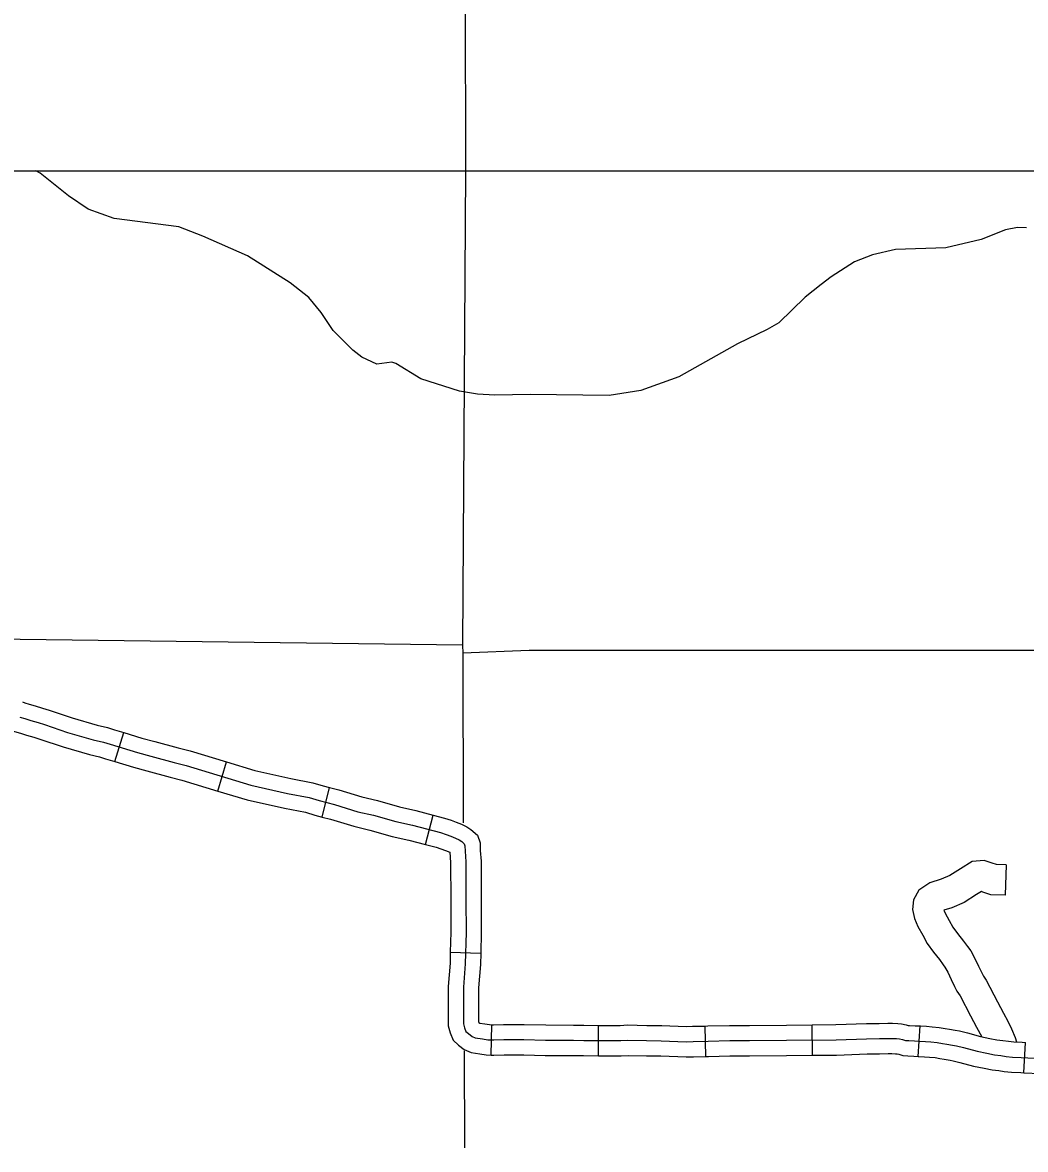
# Model space of a CAD drawing. Extents: x 1377389 to 1380723, y 1168351 to 1170484.
# Drawn here: x 1378829.8 to 1378928.7, y 1169482.8 to 1169594.1 of the extents above; entities that cross this region are included whole.
import ezdxf

# ---------------------------------------------------------------- set-up
doc = ezdxf.new("R2010")
doc.units = 0
for name, color, linetype in [('B_Contour_Elevations', 7, 'Continuous'), ('B_Fill', 7, 'Continuous'), ('B_Text', 7, 'Continuous')]:
    doc.layers.add(name, color=color, linetype=linetype)

msp = doc.modelspace()

# ---------------------------------------------------------------- linework, layer by layer
at = {"layer": 'B_Contour_Elevations'}
msp.add_line((1378873.29, 1169639.43), (1378873.46, 1169579.43), dxfattribs=at)
at = {"layer": 'B_Fill'}
for p, q in [((1378838.86, 1169521.11), (1378839.73, 1169523.99)), ((1378849.01, 1169518.21), (1378849.88, 1169521.08)), ((1378859.32, 1169515.64), (1378860.05, 1169518.55)), ((1378869.5, 1169512.94), (1378870.27, 1169515.84)), ((1378871.96, 1169502.3), (1378874.96, 1169502.21)), ((1378875.98, 1169492.14), (1378876.06, 1169495.14)), ((1378886.57, 1169492.08), (1378886.58, 1169495.08)), ((1378907.7, 1169492.13), (1378907.68, 1169495.13)), ((1378897.16, 1169492.01), (1378897.1, 1169495.01)), ((1378918.14, 1169492.02), (1378918.31, 1169495.02)), ((1378928.55, 1169490.4), (1378928.71, 1169493.4))]:
    msp.add_line(p, q, dxfattribs=at)
for points in [[(1378928.82, 1169573.78), (1378927.91, 1169573.83), (1378926.74, 1169573.58), (1378924.33, 1169572.63), (1378920.84, 1169571.81), (1378915.9, 1169571.64), (1378913.62, 1169571.13), (1378911.83, 1169570.42), (1378909.53, 1169568.97), (1378908.54, 1169568.21), (1378906.98, 1169566.94), (1378904.36, 1169564.4), (1378903.24, 1169563.75), (1378900.29, 1169562.35), (1378894.52, 1169559.1), (1378890.75, 1169557.73), (1378887.65, 1169557.25), (1378879.85, 1169557.33), (1378876.34, 1169557.27), (1378874.64, 1169557.36), (1378872.88, 1169557.67), (1378869.05, 1169558.89), (1378866.59, 1169560.4), (1378866.19, 1169560.53), (1378864.72, 1169560.35), (1378863.24, 1169561.03), (1378862.34, 1169561.72), (1378860.39, 1169563.67), (1378859.23, 1169565.42), (1378858, 1169566.93), (1378856.15, 1169568.38), (1378851.94, 1169571.02), (1378847.54, 1169572.98), (1378845.18, 1169573.88), (1378838.79, 1169574.7), (1378836.23, 1169575.63), (1378834.29, 1169576.96), (1378831.5, 1169579.2), (1378831.06, 1169579.43)], [(1378873.46, 1169579.43), (1378873.17, 1169532.61), (1378873.18, 1169531.8), (1378873.24, 1169515.08)], [(1378873.17, 1169532.61), (1378803.78, 1169533.5)], [(1378987.86, 1169532.08), (1378936.3, 1169532.09), (1378879.75, 1169532.09), (1378873.18, 1169531.8)], [(1378829.75, 1169527), (1378829.97, 1169526.92), (1378830.39, 1169526.79), (1378831, 1169526.61), (1378831.71, 1169526.4), (1378832.38, 1169526.2), (1378834.65, 1169525.42), (1378837.11, 1169524.72), (1378838.13, 1169524.48), (1378838.83, 1169524.26), (1378839.73, 1169523.99)], [(1378829.47, 1169525.5), (1378829.96, 1169525.35), (1378830.58, 1169525.17), (1378831.28, 1169524.96), (1378831.92, 1169524.77), (1378834.2, 1169523.99), (1378836.73, 1169523.27), (1378837.73, 1169523.03), (1378838.39, 1169522.82), (1378841.1, 1169522), (1378842.42, 1169521.64), (1378844.72, 1169521.03), (1378845.88, 1169520.72), (1378852.29, 1169518.79), (1378855.9, 1169517.98), (1378858.02, 1169517.56), (1378859.01, 1169517.27), (1378860.54, 1169516.88), (1378862.83, 1169516.17), (1378864.38, 1169515.82), (1378866.59, 1169515.19), (1378868.22, 1169514.83), (1378870.98, 1169514.1), (1378871.55, 1169513.92), (1378872, 1169513.74), (1378872.46, 1169513.57), (1378872.83, 1169513.38), (1378873.09, 1169513.22), (1378873.34, 1169512.99), (1378873.4, 1169512.81)], [(1378828.64, 1169524.22), (1378828.97, 1169524.08), (1378829.54, 1169523.91), (1378830.15, 1169523.73), (1378830.85, 1169523.53), (1378831.46, 1169523.34), (1378833.76, 1169522.56), (1378836.35, 1169521.82), (1378837.33, 1169521.59), (1378837.94, 1169521.39), (1378838.86, 1169521.11)], [(1378839.73, 1169523.99), (1378841.52, 1169523.44), (1378842.81, 1169523.09), (1378845.1, 1169522.48), (1378846.29, 1169522.16), (1378849.88, 1169521.08)], [(1378838.86, 1169521.11), (1378840.69, 1169520.56), (1378842.03, 1169520.2), (1378844.33, 1169519.58), (1378845.47, 1169519.28), (1378849.01, 1169518.21)], [(1378849.88, 1169521.08), (1378852.67, 1169520.24), (1378856.21, 1169519.45), (1378858.38, 1169519.02), (1378859.41, 1169518.71), (1378860.05, 1169518.55)], [(1378860.05, 1169518.55), (1378860.95, 1169518.32), (1378863.22, 1169517.62), (1378864.76, 1169517.27), (1378866.96, 1169516.64), (1378868.57, 1169516.29), (1378870.27, 1169515.84)], [(1378849.01, 1169518.21), (1378851.91, 1169517.34), (1378855.59, 1169516.51), (1378857.66, 1169516.11), (1378858.6, 1169515.82), (1378859.32, 1169515.64)], [(1378859.32, 1169515.64), (1378860.14, 1169515.43), (1378862.44, 1169514.73), (1378864.01, 1169514.36), (1378866.22, 1169513.73), (1378867.86, 1169513.37), (1378869.5, 1169512.94)], [(1378870.27, 1169515.84), (1378871.4, 1169515.54), (1378872.05, 1169515.33), (1378872.53, 1169515.14), (1378873.06, 1169514.95), (1378873.59, 1169514.68), (1378874, 1169514.41), (1378874.64, 1169513.85), (1378874.89, 1169513.08)], [(1378869.5, 1169512.94), (1378870.56, 1169512.66), (1378871.04, 1169512.5), (1378871.47, 1169512.34), (1378871.92, 1169512.17)], [(1378874.89, 1169513.08), (1378874.91, 1169512.35), (1378874.99, 1169511.28), (1378875, 1169507.48), (1378875.02, 1169504.25), (1378874.96, 1169502.21)], [(1378871.92, 1169512.17), (1378871.99, 1169511.17), (1378872, 1169507.47), (1378872.02, 1169504.28), (1378871.96, 1169502.3)], [(1378873.4, 1169512.81), (1378873.41, 1169512.27), (1378873.49, 1169511.23), (1378873.5, 1169507.48), (1378873.52, 1169504.26), (1378873.43, 1169501.16), (1378873.25, 1169498.84), (1378873.25, 1169495.24), (1378873.37, 1169494.83), (1378873.5, 1169494.49), (1378873.76, 1169494.27), (1378874.1, 1169493.98), (1378874.42, 1169493.85), (1378875.12, 1169493.76), (1378875.65, 1169493.65), (1378876.24, 1169493.64), (1378877.24, 1169493.67), (1378879.22, 1169493.68), (1378881.34, 1169493.62), (1378884.11, 1169493.61), (1378885.12, 1169493.59), (1378887.72, 1169493.58), (1378888.78, 1169493.58), (1378889.47, 1169493.62), (1378891.33, 1169493.58), (1378892.78, 1169493.56), (1378895.23, 1169493.46), (1378895.92, 1169493.49), (1378897.39, 1169493.52), (1378899.53, 1169493.58), (1378901.49, 1169493.58), (1378905.13, 1169493.61), (1378910.04, 1169493.65), (1378913.04, 1169493.76), (1378914.3, 1169493.77), (1378915.13, 1169493.79), (1378915.57, 1169493.79), (1378916, 1169493.77), (1378916.27, 1169493.74), (1378916.58, 1169493.68), (1378916.86, 1169493.59), (1378917.19, 1169493.58), (1378917.76, 1169493.55), (1378918.27, 1169493.52), (1378918.84, 1169493.49), (1378919.39, 1169493.44), (1378919.99, 1169493.38), (1378920.52, 1169493.29), (1378920.94, 1169493.22), (1378921.52, 1169493.12), (1378921.9, 1169493.06), (1378922.6, 1169492.88), (1378923.93, 1169492.52), (1378924.91, 1169492.32), (1378925.66, 1169492.17), (1378926.29, 1169492.11), (1378926.82, 1169492.02), (1378927.44, 1169491.95), (1378928.3, 1169491.92), (1378930.27, 1169491.81)], [(1378926.8, 1169510.92), (1378925.85, 1169510.95), (1378925.44, 1169511.09), (1378924.63, 1169511.34), (1378923.46, 1169511.25), (1378922.29, 1169510.53), (1378921.26, 1169509.87), (1378920.4, 1169509.5), (1378919.26, 1169509.14), (1378918.18, 1169508.42), (1378917.65, 1169507.47), (1378917.55, 1169506.51), (1378917.76, 1169505.62), (1378918.08, 1169504.85), (1378918.57, 1169503.98), (1378919.01, 1169503.17), (1378919.63, 1169502.32), (1378920.22, 1169501.58), (1378920.59, 1169501.07), (1378920.77, 1169500.82), (1378921.05, 1169500.32), (1378921.38, 1169499.62), (1378921.72, 1169498.93), (1378921.93, 1169498.45), (1378922.26, 1169497.98), (1378923.3, 1169496.02), (1378923.88, 1169494.89), (1378924.39, 1169493.95)], [(1378926.8, 1169510.92), (1378926.7, 1169507.92), (1378925.31, 1169507.97), (1378924.52, 1169508.24), (1378924.36, 1169508.29), (1378923.89, 1169507.99), (1378922.67, 1169507.21), (1378921.44, 1169506.69), (1378920.67, 1169506.44), (1378920.78, 1169506.17), (1378921.19, 1169505.43), (1378921.55, 1169504.78), (1378922.02, 1169504.14), (1378922.61, 1169503.39), (1378923, 1169502.85), (1378923.31, 1169502.44), (1378923.72, 1169501.67), (1378924.08, 1169500.93), (1378924.44, 1169500.2), (1378924.56, 1169499.92), (1378924.83, 1169499.54), (1378925.96, 1169497.41), (1378926.53, 1169496.3), (1378926.98, 1169495.48), (1378927.33, 1169494.75), (1378927.68, 1169493.89), (1378927.82, 1169493.44)], [(1378871.96, 1169502.3), (1378871.93, 1169501.23), (1378871.75, 1169498.9), (1378871.75, 1169495.02), (1378871.95, 1169494.35), (1378872.24, 1169493.61), (1378872.78, 1169493.13), (1378873.31, 1169492.69), (1378874.02, 1169492.39), (1378874.88, 1169492.28), (1378875.49, 1169492.16), (1378875.98, 1169492.14)], [(1378874.96, 1169502.21), (1378874.93, 1169501.08), (1378874.75, 1169498.78), (1378874.75, 1169495.45), (1378874.78, 1169495.37), (1378874.86, 1169495.3), (1378875.36, 1169495.24), (1378875.82, 1169495.15), (1378876.06, 1169495.14)], [(1378876.06, 1169495.14), (1378876.23, 1169495.14), (1378877.21, 1169495.17), (1378879.24, 1169495.18), (1378881.37, 1169495.12), (1378884.12, 1169495.11), (1378885.14, 1169495.09), (1378886.58, 1169495.08)], [(1378886.58, 1169495.08), (1378887.72, 1169495.08), (1378888.73, 1169495.08), (1378889.44, 1169495.12), (1378891.36, 1169495.08), (1378892.82, 1169495.06), (1378895.23, 1169494.96), (1378895.87, 1169494.99), (1378897.1, 1169495.01)], [(1378897.1, 1169495.01), (1378897.36, 1169495.02), (1378899.51, 1169495.08), (1378901.48, 1169495.08), (1378905.12, 1169495.11), (1378907.68, 1169495.13)], [(1378907.68, 1169495.13), (1378910.01, 1169495.15), (1378913.01, 1169495.26), (1378914.27, 1169495.27), (1378915.12, 1169495.29), (1378915.59, 1169495.29), (1378916.11, 1169495.27), (1378916.49, 1169495.23), (1378916.95, 1169495.14), (1378917.13, 1169495.08), (1378917.27, 1169495.08), (1378917.84, 1169495.05), (1378918.31, 1169495.02)], [(1378918.31, 1169495.02), (1378918.35, 1169495.02), (1378918.94, 1169494.99), (1378919.52, 1169494.94), (1378920.18, 1169494.87), (1378920.78, 1169494.77), (1378921.21, 1169494.7), (1378921.77, 1169494.59), (1378922.2, 1169494.53), (1378922.98, 1169494.33), (1378924.27, 1169493.98), (1378925.21, 1169493.79), (1378925.88, 1169493.66), (1378926.48, 1169493.6), (1378927.04, 1169493.51), (1378927.55, 1169493.45), (1378928.37, 1169493.42), (1378928.71, 1169493.4)], [(1378873.31, 1169492.58), (1378873.35, 1169482.99)], [(1378875.98, 1169492.14), (1378876.24, 1169492.14), (1378877.27, 1169492.17), (1378879.21, 1169492.18), (1378881.32, 1169492.12), (1378884.09, 1169492.11), (1378885.11, 1169492.09), (1378886.57, 1169492.08)], [(1378886.57, 1169492.08), (1378887.71, 1169492.08), (1378888.83, 1169492.08), (1378889.5, 1169492.12), (1378891.31, 1169492.08), (1378892.74, 1169492.06), (1378895.23, 1169491.96), (1378895.96, 1169491.99), (1378897.16, 1169492.01)], [(1378897.16, 1169492.01), (1378897.43, 1169492.02), (1378899.55, 1169492.08), (1378901.49, 1169492.08), (1378905.14, 1169492.11), (1378907.7, 1169492.13)], [(1378907.7, 1169492.13), (1378910.07, 1169492.15), (1378913.08, 1169492.26), (1378914.32, 1169492.27), (1378915.15, 1169492.29), (1378915.54, 1169492.29), (1378915.89, 1169492.28), (1378916.04, 1169492.26), (1378916.21, 1169492.23), (1378916.6, 1169492.1), (1378917.12, 1169492.08), (1378917.68, 1169492.05), (1378918.14, 1169492.02)], [(1378918.14, 1169492.02), (1378918.19, 1169492.02), (1378918.74, 1169491.99), (1378919.25, 1169491.95), (1378919.79, 1169491.9), (1378920.27, 1169491.82), (1378920.68, 1169491.74), (1378921.27, 1169491.64), (1378921.59, 1169491.59), (1378922.22, 1169491.43), (1378923.59, 1169491.06), (1378924.62, 1169490.85), (1378925.44, 1169490.69), (1378926.09, 1169490.63), (1378926.61, 1169490.54), (1378927.32, 1169490.45), (1378928.24, 1169490.42), (1378928.55, 1169490.4)], [(1378928.55, 1169490.4), (1378930.16, 1169490.32), (1378931.12, 1169490.22), (1378931.73, 1169490.14), (1378932.57, 1169490.01), (1378933.88, 1169489.92), (1378934.37, 1169489.86), (1378934.62, 1169489.83), (1378934.78, 1169489.79), (1378934.96, 1169489.71), (1378935.14, 1169489.61), (1378935.36, 1169489.47), (1378935.51, 1169489.37), (1378935.71, 1169489.18), (1378936.24, 1169488.62), (1378936.97, 1169487.72)]]:
    msp.add_lwpolyline(points, dxfattribs=at)
at = {"layer": 'B_Text'}
msp.add_lwpolyline([(1378340.61, 1169579.43), (1379848.03, 1169579.43), (1379848.03, 1168702.1), (1378340.61, 1168702.1)], close=True, dxfattribs=at)

doc.saveas('drawing.dxf')
